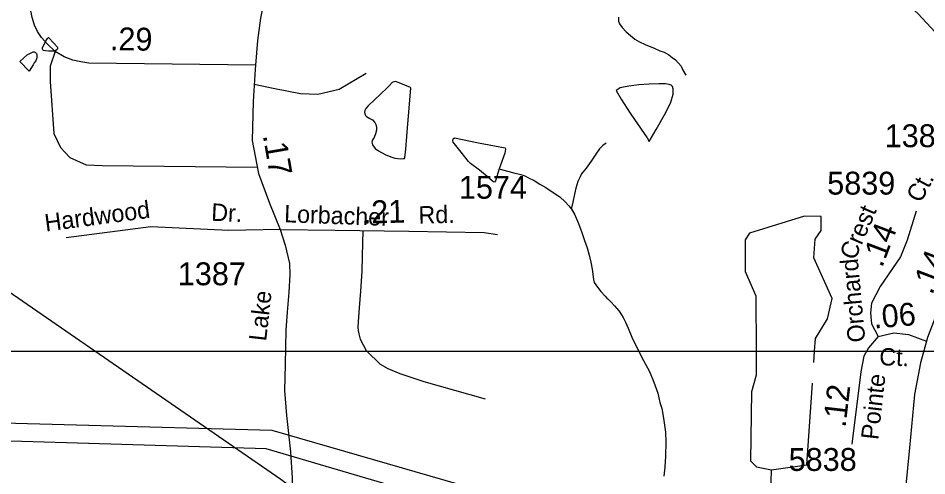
# Model space of a CAD drawing. Extents: x 2001466 to 2224147, y 644118 to 847247.
# Drawn here: x 2071110 to 2076073, y 701211 to 703710 of the extents above; entities that cross this region are included whole.
import ezdxf

# ---------------------------------------------------------------- set-up
doc = ezdxf.new("R2010")
doc.units = 0
for name, color, linetype in [('Exist Hydrographic Misc Water Feature', 7, 'Continuous'), ('Exist Road Non-System Type 51', 7, 'Continuous'), ('Exist Road Non-System Type 51 Label', 7, 'Continuous'), ('Exist Road Secondary Mileage Hundredths English Label', 7, 'Continuous'), ('Exist Road Secondary Type 51 Attributed', 7, 'Continuous'), ('Exist Road Secondary Type 51 Label', 7, 'Continuous'), ('Exist Road Secondary Type 51 Number Label', 7, 'Continuous'), ('Exist Utilities Electrical Transmission Line', 7, 'Continuous'), ('Map Preparation Inset Cut Line', 7, 'Continuous'), ('Prop Road Primary Interstate Projected', 7, 'Continuous')]:
    doc.layers.add(name, color=color, linetype=linetype)

msp = doc.modelspace()

# ---------------------------------------------------------------- linework, layer by layer
at = {"layer": 'Exist Hydrographic Misc Water Feature'}
msp.add_line((2075456.1, 701829.9), (2075460.3, 701890.9), dxfattribs=at)
for points in [[(2071306.8, 703571.9), (2071323, 703554), (2071324.8, 703549.7), (2071324.6, 703544.1), (2071323.2, 703539.8), (2071315, 703533.8), (2071308.6, 703531.9), (2071304.9, 703530), (2071294.7, 703530), (2071276.8, 703529.8), (2071258.8, 703531.7), (2071248.9, 703533.6), (2071245, 703537.9), (2071243.2, 703541.8), (2071243, 703545.9), (2071243.2, 703549.5), (2071251, 703565.8), (2071260.6, 703585.8), (2071266.6, 703593.8), (2071270.7, 703599.7), (2071274.8, 703604), (2071306.8, 703571.9)], [(2071190.9, 703455.6), (2071169.2, 703421.6), (2071119.1, 703473.4), (2071159.1, 703509.6), (2071169.2, 703515.7), (2071180.7, 703521.7), (2071190.7, 703525.8), (2071196.6, 703525.8), (2071204.8, 703523.7), (2071208.9, 703517.8), (2071211, 703511.8), (2071210.8, 703503.7), (2071210.8, 703493.6), (2071208.9, 703487.8), (2071205.3, 703477.8), (2071196.9, 703465.7), (2071190.9, 703455.6)], [(2073090.7, 703297.1), (2073021, 703231), (2073008.9, 703217), (2073002.9, 703206.9), (2073000.9, 703197.1), (2073003.2, 703187.1), (2073006.8, 703179.2), (2073013, 703173), (2073031.5, 703163.3), (2073045, 703155.1), (2073057.1, 703141.1), (2073063.2, 703129.3), (2073067.1, 703117.3), (2073067.5, 703099.4), (2073061.2, 703079.3), (2073055.2, 703059.1), (2073049.3, 703051.1), (2073043.5, 703041.4), (2073041.7, 703033.2), (2073045.2, 703019.2), (2073059.3, 702999.2), (2073077.4, 702985.1), (2073115.3, 702965.2), (2073145.7, 702953.3), (2073167.8, 702945.5), (2073199.8, 702941.5), (2073215.4, 702943.6), (2073219.7, 702943.7), (2073221.5, 702947.5), (2073227.5, 702995.6), (2073239, 703133.4), (2073254.8, 703327.8), (2073252.9, 703331.7), (2073191, 703357.4), (2073170.5, 703365.3), (2073162.5, 703363.2), (2073153, 703359.5), (2073136.8, 703341.2), (2073120.9, 703325.4), (2073090.7, 703297.1)], [(2074452.3, 703191.3), (2074476.5, 703157.2), (2074544.7, 703057.6), (2074556.8, 703037.6), (2074594.6, 703101.6), (2074648.1, 703195.7), (2074674.1, 703251.8), (2074688.3, 703295.9), (2074687.9, 703323.9), (2074683.8, 703337.9), (2074675.8, 703344), (2074665.9, 703348), (2074645.6, 703351.8), (2074609.9, 703351.6), (2074555.6, 703349.7), (2074499.6, 703345.6), (2074445.9, 703339.1), (2074415.6, 703333.2), (2074397.9, 703329), (2074376, 703314.8), (2074404.3, 703267.1), (2074452.3, 703191.3)], [(2073737.7, 702886.7), (2073717.6, 702822.4), (2073711.6, 702814.4), (2073705.7, 702816.5), (2073699.9, 702820.6), (2073671.4, 702846.4), (2073629.6, 702880.4), (2073581.4, 702916), (2073569.5, 702928.4), (2073529.3, 702978.3), (2073485.4, 703034), (2073483.6, 703040), (2073485.4, 703051.9), (2073493, 703056), (2073625.1, 703030.3), (2073769.4, 703002.8), (2073771.3, 702994.4), (2073767.4, 702972.7), (2073737.7, 702886.7)], [(2074321.4, 703027.8), (2074303.2, 703015.6), (2074285.3, 702997.6), (2074268.9, 702973.7), (2074239.6, 702929.5), (2074211.5, 702891.5), (2074187.5, 702859.5), (2074179.7, 702843.2), (2074167.6, 702817.5), (2074155.8, 702781.2), (2074148, 702749.5), (2074139.8, 702705.3), (2074131.8, 702675.3), (2074131.6, 702667.1)], [(2073737.7, 702886.7), (2073755.7, 702882.8), (2073817.6, 702866.5), (2073855.6, 702856.7), (2073877.5, 702848.9), (2073897.6, 702838.9), (2073927.7, 702823), (2073959.7, 702803.1), (2073991.9, 702784.9), (2074037.4, 702755.3), (2074067.8, 702735.3), (2074097.9, 702707.2), (2074117.6, 702685.5), (2074131.6, 702667.1)], [(2074131.6, 702667.1), (2074148, 702639.6), (2074170.1, 702589.5), (2074188.1, 702539.3), (2074204.1, 702495.6), (2074218.3, 702455.3), (2074228.3, 702415.7), (2074238.6, 702377.6), (2074244.5, 702339.8), (2074252.5, 702283.4), (2074256.6, 702267.3), (2074264.8, 702253.1), (2074279, 702233.2), (2074293.3, 702217.2), (2074315.5, 702191.1), (2074325.5, 702181.1)], [(2075460.3, 701890.9), (2075465.2, 701961.2), (2075531.2, 702068.1), (2075556.3, 702179.1), (2075455.2, 702401), (2075463.2, 702502.5), (2075496.2, 702551.1), (2075496.2, 702626.5), (2075404.1, 702628.4), (2075105.1, 702536.1), (2075080.1, 702500.5), (2075080.1, 702326.6), (2075139.2, 702194.2), (2075140.6, 701890.9)], [(2074325.5, 702181.1), (2074331.3, 702177.3), (2074347.3, 702161.1), (2074367.6, 702139), (2074391.8, 702109.4), (2074405.5, 702089.4), (2074413.7, 702075.2), (2074427.9, 702049.5), (2074442, 702017.4), (2074462.1, 701967.7), (2074496.3, 701897.6), (2074526.3, 701839.9), (2074558.9, 701779.8), (2074582.7, 701721.9), (2074603, 701662), (2074615.1, 701610.3), (2074625.5, 701578.3), (2074635.6, 701526.1), (2074645.4, 701448.3), (2074648.1, 701394.4), (2074646, 701318.4), (2074642.3, 701258.1), (2074636.6, 701208.3)], [(2075140.6, 701890.9), (2075141.2, 701761.1), (2075116.2, 701669.8), (2075109.2, 701292.6), (2075142.3, 701259.1), (2075225.1, 701244.2)], [(2075225.1, 701244.2), (2075417.2, 701269.9), (2075448.3, 701717.1)], [(2075000.3, 699856.3), (2075096.1, 699967.4), (2075195.2, 700195), (2075225.1, 701244.2)]]:
    msp.add_lwpolyline(points, dxfattribs=at)
at = {"layer": 'Exist Road Non-System Type 51'}
for points in [[(2074389.3, 703715.4), (2074388.8, 703693.4), (2074394.5, 703679.3), (2074408.1, 703659), (2074431.7, 703636.5), (2074478.8, 703595.6), (2074504.5, 703581.1), (2074534.2, 703566.5), (2074583.8, 703547.4), (2074615.5, 703532.8), (2074639.3, 703524.3), (2074663.1, 703509.8), (2074682.8, 703495.4), (2074700.5, 703483.1), (2074731.8, 703448.4), (2074739.4, 703430.3), (2074756.8, 703399.9)], [(2071312.5, 703528.9), (2071284.6, 703448.9), (2071284.6, 703364.9), (2071304.5, 703080.9), (2071340.5, 703004.9), (2071392.5, 702949), (2071480.4, 702909), (2071568.3, 702905), (2072414.7, 702897.4)], [(2073011.2, 703408.9), (2072863.3, 703320.9), (2072747.4, 703292.9), (2072651.5, 703296.9), (2072511.6, 703324.9), (2072399.7, 703347.3)], [(2072540.6, 702556.4), (2072261.2, 702550.5), (2071833.8, 702570.8), (2071372.4, 702509.7)], [(2072992.3, 702550.6), (2072989.4, 702411.2), (2072987.8, 702329.3), (2072979.5, 702219.4), (2072971.6, 702127.6), (2072966.1, 702053.7), (2072965.5, 702021.7), (2072967.1, 702003.7), (2072970.7, 701985.6), (2072978.2, 701957.4), (2073010.9, 701894.8), (2073014.9, 701890.9)], [(2073014.9, 701890.9), (2073087.4, 701821.2), (2073128.9, 701796.4), (2073194.3, 701769), (2073325.5, 701726.4), (2073409, 701702.7), (2073661.5, 701631.5)]]:
    msp.add_lwpolyline(points, dxfattribs=at)
at = {"layer": 'Exist Road Secondary Type 51 Attributed'}
for points in [[(2072637.6, 704684.3), (2072609.5, 704577.5), (2072584, 704456.4), (2072549, 704289.2), (2072519.9, 704134.7), (2072475.4, 703916.5), (2072434, 703711.1), (2072416.9, 703587.7), (2072406.8, 703453.5)], [(2076327.8, 703286.8), (2076180.3, 703536.3), (2076120.3, 703632.6), (2076024.1, 703736.8), (2075907.7, 703841.8), (2075779.1, 703918.4), (2075654.4, 703972.9), (2075429.5, 704066.8), (2075183.4, 704147.4), (2074952.6, 704194), (2074820, 704225.5)], [(2072406.8, 703453.5), (2071496.4, 703464.9), (2071451.4, 703471.2), (2071408.5, 703480.9), (2071361.7, 703499.6), (2071312.5, 703528.9), (2071269.7, 703567.8), (2071237.9, 703604.2), (2071215.1, 703637.2), (2071198.1, 703672.4), (2071185.6, 703714.5), (2071177.7, 703758.8), (2071173.1, 703821.3), (2071176.7, 703916.8)], [(2072406.8, 703453.5), (2072405, 703429.2), (2072393.8, 703255.6), (2072388.6, 703041.4), (2072403.4, 702956.2), (2072421.7, 702861.4), (2072482.1, 702699.8), (2072540.6, 702556.4)], [(2076014.7, 702656.3), (2075965.8, 702497.1), (2075929.1, 702407.4), (2075819, 702244.2), (2075770.1, 702154.4), (2075766, 702101.4), (2075770.1, 702040.2), (2075806.8, 701970.9)], [(2076308.9, 702612.8), (2076306.1, 702592.3), (2076274.3, 702469.7), (2076174, 702218), (2076077.7, 701966.4), (2076072.2, 701947)], [(2072540.6, 702556.4), (2072568.1, 702471.2), (2072591.2, 702370.9), (2072593.2, 702308.8), (2072588.4, 702213.2), (2072578.8, 702104.1), (2072570.9, 702008.6), (2072567.7, 701819.1), (2072564.9, 701676.5), (2072575.3, 701540.4), (2072597.5, 701341.3), (2072605.9, 701199.5), (2072609.1, 701022.8), (2072596.3, 700922.4), (2072569.3, 700823.7), (2072517.2, 700716.2), (2072443.2, 700606.3), (2072272.5, 700406.4)], [(2072540.6, 702556.4), (2072841.4, 702553.3), (2073244.1, 702546.1), (2073654.3, 702538.9), (2073728.7, 702528.6)], [(2075806.8, 701970.9), (2075892.4, 701991.3), (2075973.9, 701983.1), (2076072.2, 701947)], [(2075806.8, 701970.9), (2075753.8, 701909.7), (2075729.3, 701864.8), (2075713, 701779.1), (2075664.1, 701383.4)], [(2076072.2, 701947), (2076038, 701827.8), (2076006.1, 701654.2), (2075978.3, 701362.8), (2075948, 701049), (2075919.4, 700850), (2075880.4, 700510.7), (2075861.3, 700271.8), (2075847, 700155.6)]]:
    msp.add_lwpolyline(points, dxfattribs=at)
at = {"layer": 'Exist Utilities Electrical Transmission Line'}
msp.add_lwpolyline([(2068549.7, 703948.7), (2072543.6, 701192.8), (2074300, 699896.9), (2076270.6, 699782.7)], dxfattribs=at)
at = {"layer": 'Map Preparation Inset Cut Line'}
for p, q in [((2070305.2, 701890.9), (2071530, 701890.9)), ((2071530, 701890.9), (2072510.7, 701890.9)), ((2072510.7, 701890.9), (2073014.9, 701890.9)), ((2073014.9, 701890.9), (2075140.6, 701890.9)), ((2075140.6, 701890.9), (2075179.6, 701890.9)), ((2075179.6, 701890.9), (2075260.6, 701890.9)), ((2075260.6, 701890.9), (2075340.7, 701890.9)), ((2075340.7, 701890.9), (2075424.2, 701890.9)), ((2075424.2, 701890.9), (2075460.3, 701890.9)), ((2075460.3, 701890.9), (2075509.8, 701890.9)), ((2075509.8, 701890.9), (2075621.9, 701890.9)), ((2075621.9, 701890.9), (2076027.3, 701890.9)), ((2076027.3, 701890.9), (2077366.7, 701890.9))]:
    msp.add_line(p, q, dxfattribs=at)
at = {"layer": 'Prop Road Primary Interstate Projected'}
for points in [[(2087363.1, 693188.9), (2085399.6, 694464.7), (2084591.8, 695353.8), (2083870.9, 695832.5), (2082070.2, 697817.6), (2081425.1, 698360.5), (2079279.3, 698919.9), (2078807.9, 699294.8), (2075880.5, 700481.4), (2072497.1, 701458.1), (2068219.3, 701575.1), (2067901.8, 701616.9), (2065228.2, 701725.5), (2064726.9, 701625.2), (2063406.9, 700931.4), (2061568.8, 701173.8), (2059409.2, 700780.1), (2057204.8, 700040.3), (2055501.7, 700496.4), (2053585.3, 701988.7), (2052466.9, 703616.8), (2051649.3, 704430.8), (2050353.5, 704816.1)], [(2087330.2, 693088), (2085319, 694366.8), (2084537, 695247.1), (2083754.9, 695785), (2081962.7, 697741.1), (2081376.2, 698230.1), (2079255.1, 698786.9), (2078753.5, 699186), (2075872.5, 700354.7), (2072463.7, 701357.7), (2068277.8, 701483.1), (2067876.8, 701533.3), (2065245, 701650.3), (2064785.4, 701541.6), (2063390.2, 700814.4), (2061602.2, 701073.5), (2059457.7, 700670.9), (2057204.8, 699933), (2055461.5, 700415.9), (2053514.5, 701910.8), (2052360.7, 703560.1), (2051599.7, 704324.7), (2050339.7, 704700.7)]]:
    msp.add_lwpolyline(points, dxfattribs=at)

# ---------------------------------------------------------------- texts
at = {"layer": 'Exist Road Non-System Type 51 Label'}
for s, rotation, p in [('Hardwood', 7.5425, (2071260.6, 702544.6)), ('Dr.', 357.2726, (2072162.7, 702604.4))]:
    msp.add_text(s, height=95, rotation=rotation, dxfattribs=at).set_placement(p)
at = {"layer": 'Exist Road Secondary Mileage Hundredths English Label'}
for s, rotation, p in [('.29', 359.2834, (2071610.1, 703535.4)), ('.17', 279.8023, (2072445.8, 703070.1)), ('.21', 1.4116, (2072993.2, 702588.2)), ('.14', 69.0611, (2075828.9, 702343.5)), ('.14', 69.0611, (2076102.4, 702194.8)), ('.06', 4.813, (2075785.6, 702014.9)), ('.12', 83.3314, (2075628.8, 701471.1))]:
    msp.add_text(s, height=125, rotation=rotation, dxfattribs=at).set_placement(p)
at = {"layer": 'Exist Road Secondary Type 51 Label'}
for s, rotation, p in [('Ct.', 61.8267, (2076039.7, 702696.4)), ('Lorbacher', 357.9458, (2072561.4, 702595.9)), ('Rd.', 1.4116, (2073297.5, 702587.9)), ('Crest', 66.5448, (2075679.9, 702382.9)), ('Orchard', 95.2467, (2075737.8, 701944)), ('Lake', 83.6624, (2072464.1, 701943.3)), ('Ct.', 357.9577, (2075812.3, 701814.7)), ('Pointe', 83.559, (2075807.7, 701404.5))]:
    msp.add_text(s, height=95, rotation=rotation, dxfattribs=at).set_placement(p)
at = {"layer": 'Exist Road Secondary Type 51 Number Label'}
for s, p in [('1386', (2075843, 703005.7)), ('1574', (2073517.1, 702724.2)), ('5839', (2075529, 702746.7)), ('1387', (2071981.8, 702251.6)), ('5838', (2075318.4, 701237.5))]:
    msp.add_text(s, height=125, dxfattribs=at).set_placement(p)

doc.saveas('drawing.dxf')
